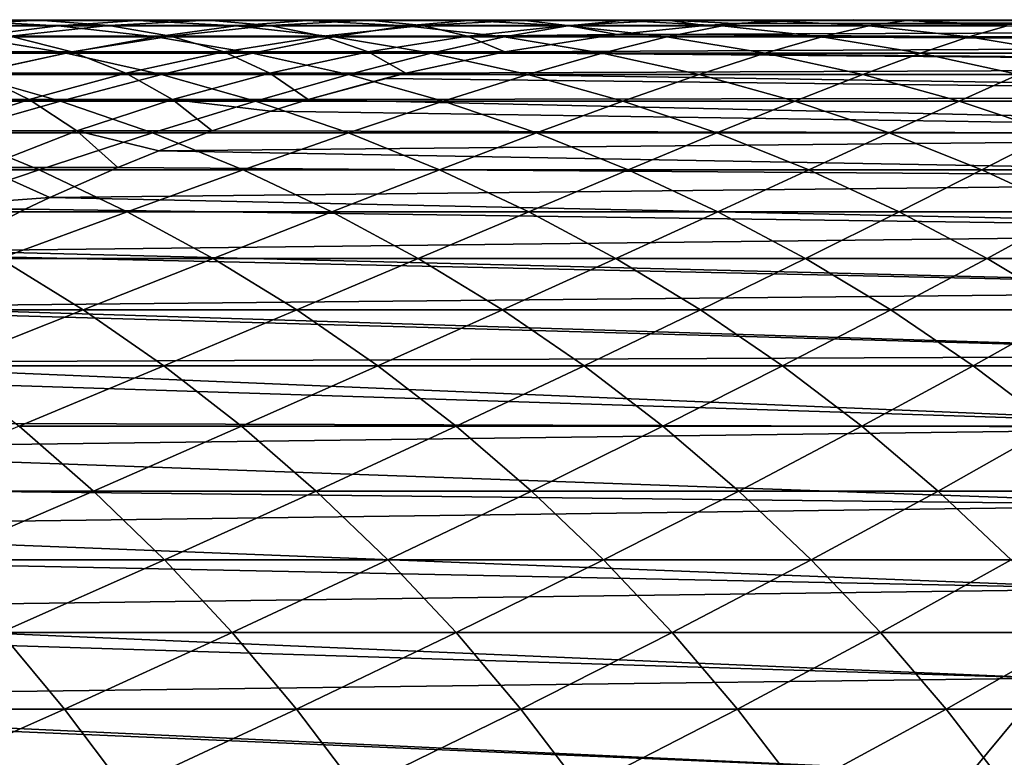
# Model space of a CAD drawing. Header units: metres. Extents: x -24 to 236, y -24 to 24.
# Tile 313 of 316: x 216.59 to 220.98, y 5.71 to 9. Entities that reach past the tile are written whole.
import ezdxf

# ---------------------------------------------------------------- set-up
doc = ezdxf.new("R2010")
doc.units = ezdxf.units.M
doc.layers.add('solid_10392024', color=7, linetype='CONTINUOUS')

msp = doc.modelspace()

# ---------------------------------------------------------------- linework, layer by layer
at = {"layer": 'solid_10392024'}
for points in [[(215.88588, 8.99736, 304.652374), (216.673172, 8.997375, 302.38501), (216.234085, 8.974173, 302.23703)], [(216.323059, 8.996655, 304.807648), (216.673172, 8.997375, 302.38501), (215.88588, 8.99736, 304.652374)], [(215.933395, 8.972037, 307.223114), (216.759628, 8.972045, 304.962677), (216.323059, 8.996655, 304.807648)], [(216.365601, 8.923588, 307.384583), (216.759628, 8.972045, 304.962677), (215.933395, 8.972037, 307.223114)], [(216.673172, 8.997375, 302.38501), (216.984985, 8.974183, 299.956482), (216.234085, 8.974173, 302.23703)], [(216.234085, 8.974173, 302.23703), (216.984985, 8.974183, 299.956482), (216.545303, 8.927135, 299.816162)], [(216.323059, 8.996655, 304.807648), (217.112808, 8.99667, 302.533142), (216.673172, 8.997375, 302.38501)], [(216.759628, 8.972045, 304.962677), (217.112808, 8.99667, 302.533142), (216.323059, 8.996655, 304.807648)], [(216.365601, 8.923588, 307.384583), (217.194412, 8.923595, 305.117065), (216.759628, 8.972045, 304.962677)], [(216.984985, 8.974183, 299.956482), (217.259796, 8.927135, 297.523285), (216.545303, 8.927135, 299.816162)], [(216.673172, 8.997375, 302.38501), (217.426392, 8.997385, 300.097351), (216.984985, 8.974183, 299.956482)], [(217.112808, 8.99667, 302.533142), (217.426392, 8.997385, 300.097351), (216.673172, 8.997375, 302.38501)], [(216.759628, 8.972045, 304.962677), (217.551819, 8.97206, 302.681091), (217.112808, 8.99667, 302.533142)], [(217.194412, 8.923595, 305.117065), (217.551819, 8.97206, 302.681091), (216.759628, 8.972045, 304.962677)], [(217.426392, 8.997385, 300.097351), (217.701675, 8.974183, 297.656586), (216.984985, 8.974183, 299.956482)], [(216.984985, 8.974183, 299.956482), (217.701675, 8.974183, 297.656586), (217.259796, 8.927135, 297.523285)], [(217.112808, 8.99667, 302.533142), (217.868362, 8.99668, 300.238434), (217.426392, 8.997385, 300.097351)], [(217.551819, 8.97206, 302.681091), (217.868362, 8.99668, 300.238434), (217.112808, 8.99667, 302.533142)], [(217.194412, 8.923595, 305.117065), (217.989059, 8.92361, 302.82843), (217.551819, 8.97206, 302.681091)], [(217.701675, 8.974183, 297.656586), (217.939926, 8.927125, 295.211975), (217.259796, 8.927135, 297.523285)], [(217.426392, 8.997385, 300.097351), (218.145279, 8.997385, 297.790375), (217.701675, 8.974183, 297.656586)], [(217.868362, 8.99668, 300.238434), (218.145279, 8.997385, 297.790375), (217.426392, 8.997385, 300.097351)], [(217.551819, 8.97206, 302.681091), (218.309692, 8.97207, 300.379272), (217.868362, 8.99668, 300.238434)], [(217.989059, 8.92361, 302.82843), (218.309692, 8.97207, 300.379272), (217.551819, 8.97206, 302.681091)], [(218.145279, 8.997385, 297.790375), (218.383865, 8.974173, 295.338226), (217.701675, 8.974183, 297.656586)], [(217.701675, 8.974183, 297.656586), (218.383865, 8.974173, 295.338226), (217.939926, 8.927125, 295.211975)], [(217.868362, 8.99668, 300.238434), (218.589432, 8.99668, 297.924347), (218.145279, 8.997385, 297.790375)], [(218.309692, 8.97207, 300.379272), (218.589432, 8.99668, 297.924347), (217.868362, 8.99668, 300.238434)], [(218.383865, 8.974173, 295.338226), (218.585388, 8.927111, 292.883087), (217.939926, 8.927125, 295.211975)], [(217.989059, 8.92361, 302.82843), (218.749237, 8.92362, 300.519562), (218.309692, 8.97207, 300.379272)], [(218.145279, 8.997385, 297.790375), (218.829529, 8.997375, 295.464966), (218.383865, 8.974173, 295.338226)], [(218.589432, 8.99668, 297.924347), (218.829529, 8.997375, 295.464966), (218.145279, 8.997385, 297.790375)], [(218.309692, 8.97207, 300.379272), (219.032974, 8.97207, 298.058136), (218.589432, 8.99668, 297.924347)], [(218.749237, 8.92362, 300.519562), (219.032974, 8.97207, 298.058136), (218.309692, 8.97207, 300.379272)], [(218.829529, 8.997375, 295.464966), (219.031265, 8.974158, 293.002319), (218.383865, 8.974173, 295.338226)], [(218.383865, 8.974173, 295.338226), (219.031265, 8.974158, 293.002319), (218.585388, 8.927111, 292.883087)], [(219.031265, 8.974158, 293.002319), (219.252502, 8.93438, 290.551758), (218.585388, 8.927111, 292.883087)], [(218.589432, 8.99668, 297.924347), (219.275772, 8.99667, 295.591858), (218.829529, 8.997375, 295.464966)], [(219.032974, 8.97207, 298.058136), (219.275772, 8.99667, 295.591858), (218.589432, 8.99668, 297.924347)], [(218.749237, 8.92362, 300.519562), (219.474701, 8.92362, 298.191376), (219.032974, 8.97207, 298.058136)], [(218.829529, 8.997375, 295.464966), (219.478882, 8.99736, 293.122009), (219.031265, 8.974158, 293.002319)], [(219.275772, 8.99667, 295.591858), (219.478882, 8.99736, 293.122009), (218.829529, 8.997375, 295.464966)], [(219.478882, 8.99736, 293.122009), (219.643585, 8.97415, 290.64978), (219.031265, 8.974158, 293.002319)], [(219.031265, 8.974158, 293.002319), (219.643585, 8.97415, 290.64978), (219.252502, 8.93438, 290.551758)], [(219.032974, 8.97207, 298.058136), (219.721375, 8.97206, 295.718567), (219.275772, 8.99667, 295.591858)], [(219.474701, 8.92362, 298.191376), (219.721375, 8.97206, 295.718567), (219.032974, 8.97207, 298.058136)], [(226.829193, 8.9616, 261.21463), (219.252502, 8.93438, 290.551758), (219.643585, 8.97415, 290.64978)], [(226.829193, 8.9616, 261.21463), (226.295532, 8.893494, 261.081573), (219.252502, 8.93438, 290.551758)], [(219.275772, 8.99667, 295.591858), (219.927063, 8.996655, 293.241852), (219.478882, 8.99736, 293.122009)], [(219.721375, 8.97206, 295.718567), (219.927063, 8.996655, 293.241852), (219.275772, 8.99667, 295.591858)], [(219.474701, 8.92362, 298.191376), (220.165161, 8.92361, 295.844788), (219.721375, 8.97206, 295.718567)], [(219.478882, 8.99736, 293.122009), (219.777679, 8.98358, 290.683411), (219.643585, 8.97415, 290.64978)], [(219.478882, 8.99736, 293.122009), (220.093033, 8.997353, 290.762421), (219.777679, 8.98358, 290.683411)], [(219.927063, 8.996655, 293.241852), (220.093033, 8.997353, 290.762421), (219.478882, 8.99736, 293.122009)], [(226.829193, 8.9616, 261.21463), (219.643585, 8.97415, 290.64978), (219.777679, 8.98358, 290.683411)], [(219.721375, 8.97206, 295.718567), (220.374619, 8.972046, 293.361511), (219.927063, 8.996655, 293.241852)], [(220.165161, 8.92361, 295.844788), (220.374619, 8.972046, 293.361511), (219.721375, 8.97206, 295.718567)], [(227.36618, 8.995734, 261.348511), (219.777679, 8.98358, 290.683411), (220.093033, 8.997353, 290.762421)], [(227.36618, 8.995734, 261.348511), (226.829193, 8.9616, 261.21463), (219.777679, 8.98358, 290.683411)], [(219.927063, 8.996655, 293.241852), (220.543045, 8.996648, 290.875214), (220.093033, 8.997353, 290.762421)], [(220.374619, 8.972046, 293.361511), (220.543045, 8.996648, 290.875214), (219.927063, 8.996655, 293.241852)], [(220.543045, 8.996648, 290.875214), (220.304779, 9, 290.815491), (220.093033, 8.997353, 290.762421)], [(227.36618, 8.995734, 261.348511), (220.093033, 8.997353, 290.762421), (220.304779, 9, 290.815491)], [(220.165161, 8.92361, 295.844788), (220.820343, 8.923595, 293.480682), (220.374619, 8.972046, 293.361511)], [(227.36618, 8.995734, 261.348511), (220.304779, 9, 290.815491), (220.543045, 8.996648, 290.875214)], [(220.374619, 8.972046, 293.361511), (220.992416, 8.972037, 290.987854), (220.543045, 8.996648, 290.875214)], [(220.820343, 8.923595, 293.480682), (220.992416, 8.972037, 290.987854), (220.374619, 8.972046, 293.361511)], [(220.992416, 8.972037, 290.987854), (220.831879, 8.98358, 290.947601), (220.543045, 8.996648, 290.875214)], [(227.903839, 8.995734, 261.482574), (220.543045, 8.996648, 290.875214), (220.831879, 8.98358, 290.947601)], [(227.903839, 8.995734, 261.482574), (227.36618, 8.995734, 261.348511), (220.543045, 8.996648, 290.875214)], [(220.820343, 8.923595, 293.480682), (221.439972, 8.923588, 291.100006), (220.992416, 8.972037, 290.987854)], [(227.903839, 8.995734, 261.482574), (220.831879, 8.98358, 290.947601), (220.992416, 8.972037, 290.987854)], [(215.929504, 8.851437, 309.797485), (216.794891, 8.851426, 307.544983), (216.365601, 8.923588, 307.384583)], [(216.545303, 8.927135, 299.816162), (216.820831, 8.856366, 297.3909), (216.108505, 8.856366, 299.676758)], [(216.794891, 8.851426, 307.544983), (217.194412, 8.923595, 305.117065), (216.365601, 8.923588, 307.384583)], [(216.545303, 8.927135, 299.816162), (217.259796, 8.927135, 297.523285), (216.820831, 8.856366, 297.3909)], [(216.794891, 8.851426, 307.544983), (217.626266, 8.851435, 305.270447), (217.194412, 8.923595, 305.117065)], [(217.259796, 8.927135, 297.523285), (217.498917, 8.856357, 295.086548), (216.820831, 8.856366, 297.3909)], [(217.626266, 8.851435, 305.270447), (217.989059, 8.92361, 302.82843), (217.194412, 8.923595, 305.117065)], [(217.259796, 8.927135, 297.523285), (217.939926, 8.927125, 295.211975), (217.498917, 8.856357, 295.086548)], [(217.939926, 8.927125, 295.211975), (218.142456, 8.856342, 292.764679), (217.498917, 8.856357, 295.086548)], [(217.626266, 8.851435, 305.270447), (218.42334, 8.851449, 302.974762), (217.989059, 8.92361, 302.82843)], [(217.939926, 8.927125, 295.211975), (218.585388, 8.927111, 292.883087), (218.142456, 8.856342, 292.764679)], [(218.42334, 8.851449, 302.974762), (218.749237, 8.92362, 300.519562), (217.989059, 8.92361, 302.82843)], [(218.585388, 8.927111, 292.883087), (218.75116, 8.856334, 290.426117), (218.142456, 8.856342, 292.764679)], [(218.42334, 8.851449, 302.974762), (219.185822, 8.851459, 300.658905), (218.749237, 8.92362, 300.519562)], [(219.252502, 8.93438, 290.551758), (219.195908, 8.927102, 290.537598), (218.585388, 8.927111, 292.883087)], [(218.585388, 8.927111, 292.883087), (219.195908, 8.927102, 290.537598), (218.75116, 8.856334, 290.426117)], [(219.185822, 8.851459, 300.658905), (219.474701, 8.92362, 298.191376), (218.749237, 8.92362, 300.519562)], [(226.295532, 8.893494, 261.081573), (218.75116, 8.856334, 290.426117), (219.195908, 8.927102, 290.537598)], [(219.185822, 8.851459, 300.658905), (219.913467, 8.851459, 298.32373), (219.474701, 8.92362, 298.191376)], [(226.295532, 8.893494, 261.081573), (219.195908, 8.927102, 290.537598), (219.252502, 8.93438, 290.551758)], [(219.913467, 8.851459, 298.32373), (220.165161, 8.92361, 295.844788), (219.474701, 8.92362, 298.191376)], [(219.913467, 8.851459, 298.32373), (220.605972, 8.851449, 295.970154), (220.165161, 8.92361, 295.844788)], [(220.605972, 8.851449, 295.970154), (220.820343, 8.923595, 293.480682), (220.165161, 8.92361, 295.844788)], [(220.605972, 8.851449, 295.970154), (221.263077, 8.851435, 293.59906), (220.820343, 8.923595, 293.480682)], [(221.263077, 8.851435, 293.59906), (221.439972, 8.923588, 291.100006), (220.820343, 8.923595, 293.480682)], [(226.295532, 8.893494, 261.081573), (225.766815, 8.791637, 260.949738), (218.75116, 8.856334, 290.426117)], [(216.352081, 8.755756, 309.963318), (216.794891, 8.851426, 307.544983), (215.929504, 8.851437, 309.797485)], [(216.108505, 8.856366, 299.676758), (216.820831, 8.856366, 297.3909), (216.385941, 8.762066, 297.259705)], [(216.352081, 8.755756, 309.963318), (217.220139, 8.755746, 307.703857), (216.794891, 8.851426, 307.544983)], [(216.820831, 8.856366, 297.3909), (217.061996, 8.762055, 294.962311), (216.385941, 8.762066, 297.259705)], [(217.220139, 8.755746, 307.703857), (217.626266, 8.851435, 305.270447), (216.794891, 8.851426, 307.544983)], [(216.820831, 8.856366, 297.3909), (217.498917, 8.856357, 295.086548), (217.061996, 8.762055, 294.962311)], [(217.498917, 8.856357, 295.086548), (217.703629, 8.762042, 292.647339), (217.061996, 8.762055, 294.962311)], [(217.220139, 8.755746, 307.703857), (218.054047, 8.755754, 305.422363), (217.626266, 8.851435, 305.270447)], [(217.498917, 8.856357, 295.086548), (218.142456, 8.856342, 292.764679), (217.703629, 8.762042, 292.647339)], [(218.054047, 8.755754, 305.422363), (218.42334, 8.851449, 302.974762), (217.626266, 8.851435, 305.270447)], [(218.142456, 8.856342, 292.764679), (218.310547, 8.762033, 290.315704), (217.703629, 8.762042, 292.647339)], [(218.054047, 8.755754, 305.422363), (218.853531, 8.755769, 303.119751), (218.42334, 8.851449, 302.974762)], [(218.142456, 8.856342, 292.764679), (218.75116, 8.856334, 290.426117), (218.310547, 8.762033, 290.315704)], [(218.75116, 8.856334, 290.426117), (218.731155, 8.852579, 290.421112), (218.310547, 8.762033, 290.315704)], [(225.766815, 8.791637, 260.949738), (218.310547, 8.762033, 290.315704), (218.731155, 8.852579, 290.421112)], [(218.853531, 8.755769, 303.119751), (219.185822, 8.851459, 300.658905), (218.42334, 8.851449, 302.974762)], [(225.766815, 8.791637, 260.949738), (218.731155, 8.852579, 290.421112), (218.75116, 8.856334, 290.426117)], [(218.853531, 8.755769, 303.119751), (219.618286, 8.755778, 300.796936), (219.185822, 8.851459, 300.658905)], [(219.618286, 8.755778, 300.796936), (219.913467, 8.851459, 298.32373), (219.185822, 8.851459, 300.658905)], [(219.618286, 8.755778, 300.796936), (220.348083, 8.755778, 298.454803), (219.913467, 8.851459, 298.32373)], [(220.348083, 8.755778, 298.454803), (220.605972, 8.851449, 295.970154), (219.913467, 8.851459, 298.32373)], [(220.348083, 8.755778, 298.454803), (221.042618, 8.755768, 296.094299), (220.605972, 8.851449, 295.970154)], [(221.042618, 8.755768, 296.094299), (221.263077, 8.851435, 293.59906), (220.605972, 8.851449, 295.970154)], [(225.766815, 8.791637, 260.949738), (225.245148, 8.656413, 260.819672), (218.310547, 8.762033, 290.315704)], [(215.864868, 8.636827, 312.370667), (216.769501, 8.63681, 310.127167), (216.352081, 8.755756, 309.963318)], [(216.385941, 8.762066, 297.259705), (216.630341, 8.644473, 294.839539), (215.956284, 8.644483, 297.130127)], [(216.769501, 8.63681, 310.127167), (217.220139, 8.755746, 307.703857), (216.352081, 8.755756, 309.963318)], [(216.385941, 8.762066, 297.259705), (217.061996, 8.762055, 294.962311), (216.630341, 8.644473, 294.839539)], [(217.061996, 8.762055, 294.962311), (217.270081, 8.644459, 292.531403), (216.630341, 8.644473, 294.839539)], [(216.769501, 8.63681, 310.127167), (217.640198, 8.636801, 307.860779), (217.220139, 8.755746, 307.703857)], [(217.061996, 8.762055, 294.962311), (217.703629, 8.762042, 292.647339), (217.270081, 8.644459, 292.531403)], [(217.640198, 8.636801, 307.860779), (218.054047, 8.755754, 305.422363), (217.220139, 8.755746, 307.703857)], [(217.703629, 8.762042, 292.647339), (217.875229, 8.644451, 290.206604), (217.270081, 8.644459, 292.531403)], [(217.640198, 8.636801, 307.860779), (218.476608, 8.636808, 305.572418), (218.054047, 8.755754, 305.422363)], [(217.703629, 8.762042, 292.647339), (218.310547, 8.762033, 290.315704), (217.875229, 8.644451, 290.206604)], [(218.310547, 8.762033, 290.315704), (218.215561, 8.738477, 290.291901), (217.875229, 8.644451, 290.206604)], [(218.476608, 8.636808, 305.572418), (218.853531, 8.755769, 303.119751), (218.054047, 8.755754, 305.422363)], [(225.245148, 8.656413, 260.819672), (218.215561, 8.738477, 290.291901), (218.310547, 8.762033, 290.315704)], [(218.476608, 8.636808, 305.572418), (219.278458, 8.636823, 303.262939), (218.853531, 8.755769, 303.119751)], [(219.278458, 8.636823, 303.262939), (219.618286, 8.755778, 300.796936), (218.853531, 8.755769, 303.119751)], [(219.278458, 8.636823, 303.262939), (220.045486, 8.636832, 300.933258), (219.618286, 8.755778, 300.796936)], [(220.045486, 8.636832, 300.933258), (220.348083, 8.755778, 298.454803), (219.618286, 8.755778, 300.796936)], [(220.045486, 8.636832, 300.933258), (220.77739, 8.636832, 298.58432), (220.348083, 8.755778, 298.454803)], [(220.77739, 8.636832, 298.58432), (221.042618, 8.755768, 296.094299), (220.348083, 8.755778, 298.454803)], [(220.77739, 8.636832, 298.58432), (221.473923, 8.636823, 296.21698), (221.042618, 8.755768, 296.094299)], [(225.245148, 8.656413, 260.819672), (217.875229, 8.644451, 290.206604), (218.215561, 8.738477, 290.291901)], [(225.245148, 8.656413, 260.819672), (224.732742, 8.488417, 260.691925), (217.875229, 8.644451, 290.206604)], [(216.2733, 8.494932, 312.538818), (216.769501, 8.63681, 310.127167), (215.864868, 8.636827, 312.370667)], [(215.956284, 8.644483, 297.130127), (216.630341, 8.644473, 294.839539), (216.205078, 8.503922, 294.718628)], [(216.630341, 8.644473, 294.839539), (216.842957, 8.503907, 292.417206), (216.205078, 8.503922, 294.718628)], [(216.2733, 8.494932, 312.538818), (217.180664, 8.494916, 310.288513), (216.769501, 8.63681, 310.127167)], [(216.630341, 8.644473, 294.839539), (217.270081, 8.644459, 292.531403), (216.842957, 8.503907, 292.417206)], [(217.180664, 8.494916, 310.288513), (217.640198, 8.636801, 307.860779), (216.769501, 8.63681, 310.127167)], [(217.270081, 8.644459, 292.531403), (217.446381, 8.5039, 290.099121), (216.842957, 8.503907, 292.417206)], [(217.180664, 8.494916, 310.288513), (218.053955, 8.494906, 308.015381), (217.640198, 8.636801, 307.860779)], [(217.270081, 8.644459, 292.531403), (217.707581, 8.592488, 290.164581), (217.446381, 8.5039, 290.099121)], [(217.270081, 8.644459, 292.531403), (217.875229, 8.644451, 290.206604), (217.707581, 8.592488, 290.164581)], [(218.053955, 8.494906, 308.015381), (218.476608, 8.636808, 305.572418), (217.640198, 8.636801, 307.860779)], [(224.732742, 8.488417, 260.691925), (217.707581, 8.592488, 290.164581), (217.875229, 8.644451, 290.206604)], [(218.053955, 8.494906, 308.015381), (218.892838, 8.494914, 305.720215), (218.476608, 8.636808, 305.572418)], [(218.892838, 8.494914, 305.720215), (219.278458, 8.636823, 303.262939), (218.476608, 8.636808, 305.572418)], [(218.892838, 8.494914, 305.720215), (219.697037, 8.494927, 303.403992), (219.278458, 8.636823, 303.262939)], [(219.697037, 8.494927, 303.403992), (220.045486, 8.636832, 300.933258), (219.278458, 8.636823, 303.262939)], [(219.697037, 8.494927, 303.403992), (220.466263, 8.494937, 301.067566), (220.045486, 8.636832, 300.933258)], [(220.466263, 8.494937, 301.067566), (220.77739, 8.636832, 298.58432), (220.045486, 8.636832, 300.933258)], [(220.466263, 8.494937, 301.067566), (221.200272, 8.494937, 298.711853), (220.77739, 8.636832, 298.58432)], [(221.200272, 8.494937, 298.711853), (221.473923, 8.636823, 296.21698), (220.77739, 8.636832, 298.58432)], [(224.732742, 8.488417, 260.691925), (217.446381, 8.5039, 290.099121), (217.707581, 8.592488, 290.164581)], [(215.730545, 8.330476, 314.937225), (216.674438, 8.330464, 312.703949), (216.2733, 8.494932, 312.538818)], [(216.205078, 8.503922, 294.718628), (216.842957, 8.503907, 292.417206), (216.423416, 8.340759, 292.305023)], [(216.674438, 8.330464, 312.703949), (217.180664, 8.494916, 310.288513), (216.2733, 8.494932, 312.538818)], [(216.842957, 8.503907, 292.417206), (217.025116, 8.340752, 289.99353), (216.423416, 8.340759, 292.305023)], [(216.674438, 8.330464, 312.703949), (217.584473, 8.330449, 310.446991), (217.180664, 8.494916, 310.288513)], [(216.842957, 8.503907, 292.417206), (217.209076, 8.415147, 290.039642), (217.025116, 8.340752, 289.99353)], [(216.842957, 8.503907, 292.417206), (217.446381, 8.5039, 290.099121), (217.209076, 8.415147, 290.039642)], [(217.584473, 8.330449, 310.446991), (218.053955, 8.494906, 308.015381), (217.180664, 8.494916, 310.288513)], [(224.732742, 8.488417, 260.691925), (217.209076, 8.415147, 290.039642), (217.446381, 8.5039, 290.099121)], [(224.732742, 8.488417, 260.691925), (224.231049, 8.28811, 260.566833), (217.209076, 8.415147, 290.039642)], [(217.584473, 8.330449, 310.446991), (218.460312, 8.33044, 308.167175), (218.053955, 8.494906, 308.015381)], [(218.460312, 8.33044, 308.167175), (218.892838, 8.494914, 305.720215), (218.053955, 8.494906, 308.015381)], [(218.460312, 8.33044, 308.167175), (219.30162, 8.330447, 305.865387), (218.892838, 8.494914, 305.720215)], [(219.30162, 8.330447, 305.865387), (219.697037, 8.494927, 303.403992), (218.892838, 8.494914, 305.720215)], [(219.30162, 8.330447, 305.865387), (220.108109, 8.330461, 303.542511), (219.697037, 8.494927, 303.403992)], [(220.108109, 8.330461, 303.542511), (220.466263, 8.494937, 301.067566), (219.697037, 8.494927, 303.403992)], [(220.108109, 8.330461, 303.542511), (220.879517, 8.33047, 301.199463), (220.466263, 8.494937, 301.067566)], [(220.879517, 8.33047, 301.199463), (221.200272, 8.494937, 298.711853), (220.466263, 8.494937, 301.067566)], [(220.879517, 8.33047, 301.199463), (221.615585, 8.33047, 298.837128), (221.200272, 8.494937, 298.711853)], [(224.231049, 8.28811, 260.566833), (217.025116, 8.340752, 289.99353), (217.209076, 8.415147, 290.039642)], [(216.12056, 8.143873, 315.105438), (216.674438, 8.330464, 312.703949), (215.730545, 8.330476, 314.937225)], [(216.423416, 8.340759, 292.305023), (216.721878, 8.207099, 289.917542), (216.012527, 8.155449, 292.19516)], [(216.12056, 8.143873, 315.105438), (217.0672, 8.143863, 312.865662), (216.674438, 8.330464, 312.703949)], [(216.423416, 8.340759, 292.305023), (217.025116, 8.340752, 289.99353), (216.721878, 8.207099, 289.917542)], [(217.0672, 8.143863, 312.865662), (217.584473, 8.330449, 310.446991), (216.674438, 8.330464, 312.703949)], [(224.231049, 8.28811, 260.566833), (216.721878, 8.207099, 289.917542), (217.025116, 8.340752, 289.99353)], [(217.0672, 8.143863, 312.865662), (217.979858, 8.143847, 310.602173), (217.584473, 8.330449, 310.446991)], [(217.979858, 8.143847, 310.602173), (218.460312, 8.33044, 308.167175), (217.584473, 8.330449, 310.446991)], [(217.979858, 8.143847, 310.602173), (218.8582, 8.143838, 308.315826), (218.460312, 8.33044, 308.167175)], [(218.8582, 8.143838, 308.315826), (219.30162, 8.330447, 305.865387), (218.460312, 8.33044, 308.167175)], [(218.8582, 8.143838, 308.315826), (219.701874, 8.143846, 306.007538), (219.30162, 8.330447, 305.865387)], [(219.701874, 8.143846, 306.007538), (220.108109, 8.330461, 303.542511), (219.30162, 8.330447, 305.865387)], [(219.701874, 8.143846, 306.007538), (220.51062, 8.143859, 303.678131), (220.108109, 8.330461, 303.542511)], [(220.51062, 8.143859, 303.678131), (220.879517, 8.33047, 301.199463), (220.108109, 8.330461, 303.542511)], [(220.51062, 8.143859, 303.678131), (221.284164, 8.143867, 301.328583), (220.879517, 8.33047, 301.199463)], [(221.284164, 8.143867, 301.328583), (221.615585, 8.33047, 298.837128), (220.879517, 8.33047, 301.199463)], [(224.231049, 8.28811, 260.566833), (223.742599, 8.056499, 260.445038), (216.721878, 8.207099, 289.917542)], [(216.721878, 8.207099, 289.917542), (216.612564, 8.155442, 289.890137), (216.012527, 8.155449, 292.19516)], [(223.742599, 8.056499, 260.445038), (216.612564, 8.155442, 289.890137), (216.721878, 8.207099, 289.917542)], [(216.012527, 8.155449, 292.19516), (216.612564, 8.155442, 289.890137), (216.247742, 7.969104, 289.798706)], [(216.501221, 7.935632, 315.269653), (217.0672, 8.143863, 312.865662), (216.12056, 8.143873, 315.105438)], [(223.742599, 8.056499, 260.445038), (216.247742, 7.969104, 289.798706), (216.612564, 8.155442, 289.890137)], [(216.501221, 7.935632, 315.269653), (217.450546, 7.935621, 313.023468), (217.0672, 8.143863, 312.865662)], [(217.450546, 7.935621, 313.023468), (217.979858, 8.143847, 310.602173), (217.0672, 8.143863, 312.865662)], [(217.450546, 7.935621, 313.023468), (218.365768, 7.935606, 310.753601), (217.979858, 8.143847, 310.602173)], [(218.365768, 7.935606, 310.753601), (218.8582, 8.143838, 308.315826), (217.979858, 8.143847, 310.602173)], [(218.365768, 7.935606, 310.753601), (219.246552, 7.935597, 308.460907), (218.8582, 8.143838, 308.315826)], [(219.246552, 7.935597, 308.460907), (219.701874, 8.143846, 306.007538), (218.8582, 8.143838, 308.315826)], [(219.246552, 7.935597, 308.460907), (220.092545, 7.935605, 306.146271), (219.701874, 8.143846, 306.007538)], [(220.092545, 7.935605, 306.146271), (220.51062, 8.143859, 303.678131), (219.701874, 8.143846, 306.007538)], [(220.092545, 7.935605, 306.146271), (220.903473, 7.935617, 303.810516), (220.51062, 8.143859, 303.678131)], [(220.903473, 7.935617, 303.810516), (221.284164, 8.143867, 301.328583), (220.51062, 8.143859, 303.678131)], [(220.903473, 7.935617, 303.810516), (221.679092, 7.935627, 301.454651), (221.284164, 8.143867, 301.328583)], [(223.742599, 8.056499, 260.445038), (223.268646, 7.794203, 260.326874), (216.247742, 7.969104, 289.798706)], [(223.268646, 7.794203, 260.326874), (215.817963, 7.720362, 289.690979), (216.209824, 7.948462, 289.789185)], [(223.268646, 7.794203, 260.326874), (216.209824, 7.948462, 289.789185), (216.247742, 7.969104, 289.798706)], [(215.885681, 7.706305, 317.657227), (216.871521, 7.706304, 315.429382), (216.501221, 7.935632, 315.269653)], [(216.871521, 7.706304, 315.429382), (217.450546, 7.935621, 313.023468), (216.501221, 7.935632, 315.269653)], [(216.871521, 7.706304, 315.429382), (217.823456, 7.706294, 313.177002), (217.450546, 7.935621, 313.023468)], [(217.823456, 7.706294, 313.177002), (218.365768, 7.935606, 310.753601), (217.450546, 7.935621, 313.023468)], [(217.823456, 7.706294, 313.177002), (218.74118, 7.706279, 310.90094), (218.365768, 7.935606, 310.753601)], [(218.74118, 7.706279, 310.90094), (219.246552, 7.935597, 308.460907), (218.365768, 7.935606, 310.753601)], [(218.74118, 7.706279, 310.90094), (219.624329, 7.706271, 308.602051), (219.246552, 7.935597, 308.460907)], [(219.624329, 7.706271, 308.602051), (220.092545, 7.935605, 306.146271), (219.246552, 7.935597, 308.460907)], [(219.624329, 7.706271, 308.602051), (220.47258, 7.706277, 306.281219), (220.092545, 7.935605, 306.146271)], [(220.47258, 7.706277, 306.281219), (220.903473, 7.935617, 303.810516), (220.092545, 7.935605, 306.146271)], [(220.47258, 7.706277, 306.281219), (221.285645, 7.70629, 303.939301), (220.903473, 7.935617, 303.810516)], [(221.285645, 7.70629, 303.939301), (221.679092, 7.935627, 301.454651), (220.903473, 7.935617, 303.810516)], [(223.268646, 7.794203, 260.326874), (222.811386, 7.502415, 260.212891), (215.817963, 7.720362, 289.690979)], [(222.811386, 7.502415, 260.212891), (215.438034, 7.471747, 289.595764), (215.788422, 7.702031, 289.683594)], [(222.811386, 7.502415, 260.212891), (215.788422, 7.702031, 289.683594), (215.817963, 7.720362, 289.690979)], [(216.241989, 7.4565, 317.818085), (216.871521, 7.706304, 315.429382), (215.885681, 7.706305, 317.657227)], [(216.241989, 7.4565, 317.818085), (217.230469, 7.4565, 315.584229), (216.871521, 7.706304, 315.429382)], [(217.230469, 7.4565, 315.584229), (217.823456, 7.706294, 313.177002), (216.871521, 7.706304, 315.429382)], [(217.230469, 7.4565, 315.584229), (218.184952, 7.45649, 313.325836), (217.823456, 7.706294, 313.177002)], [(218.184952, 7.45649, 313.325836), (218.74118, 7.706279, 310.90094), (217.823456, 7.706294, 313.177002)], [(218.184952, 7.45649, 313.325836), (219.105087, 7.456476, 311.043762), (218.74118, 7.706279, 310.90094)], [(219.105087, 7.456476, 311.043762), (219.624329, 7.706271, 308.602051), (218.74118, 7.706279, 310.90094)], [(219.105087, 7.456476, 311.043762), (219.99054, 7.456468, 308.738861), (219.624329, 7.706271, 308.602051)], [(219.99054, 7.456468, 308.738861), (220.47258, 7.706277, 306.281219), (219.624329, 7.706271, 308.602051)], [(219.99054, 7.456468, 308.738861), (220.840958, 7.456474, 306.412048), (220.47258, 7.706277, 306.281219)], [(220.840958, 7.456474, 306.412048), (221.285645, 7.70629, 303.939301), (220.47258, 7.706277, 306.281219)], [(220.840958, 7.456474, 306.412048), (221.656113, 7.456486, 304.064148), (221.285645, 7.70629, 303.939301)], [(222.372437, 7.182171, 260.103424), (215.345581, 7.406854, 289.572601), (215.438034, 7.471747, 289.595764)], [(222.811386, 7.502415, 260.212891), (222.372437, 7.182171, 260.103424), (215.438034, 7.471747, 289.595764)], [(216.586075, 7.186883, 317.973419), (217.230469, 7.4565, 315.584229), (216.241989, 7.4565, 317.818085)], [(216.586075, 7.186883, 317.973419), (217.577133, 7.186883, 315.733765), (217.230469, 7.4565, 315.584229)], [(217.577133, 7.186883, 315.733765), (218.184952, 7.45649, 313.325836), (217.230469, 7.4565, 315.584229)], [(217.577133, 7.186883, 315.733765), (218.534058, 7.186873, 313.469574), (218.184952, 7.45649, 313.325836)], [(218.534058, 7.186873, 313.469574), (219.105087, 7.456476, 311.043762), (218.184952, 7.45649, 313.325836)], [(218.534058, 7.186873, 313.469574), (219.456528, 7.18686, 311.181702), (219.105087, 7.456476, 311.043762)], [(219.456528, 7.18686, 311.181702), (219.99054, 7.456468, 308.738861), (219.105087, 7.456476, 311.043762)], [(219.456528, 7.18686, 311.181702), (220.344193, 7.186852, 308.871002), (219.99054, 7.456468, 308.738861)], [(220.344193, 7.186852, 308.871002), (220.840958, 7.456474, 306.412048), (219.99054, 7.456468, 308.738861)], [(220.344193, 7.186852, 308.871002), (221.196732, 7.186858, 306.538391), (220.840958, 7.456474, 306.412048)], [(221.196732, 7.186858, 306.538391), (221.656113, 7.456486, 304.064148), (220.840958, 7.456474, 306.412048)], [(222.372437, 7.182171, 260.103424), (215.07103, 7.20328, 289.503784), (215.345581, 7.406854, 289.572601)], [(222.372437, 7.182171, 260.103424), (214.920822, 7.084651, 289.466125), (215.07103, 7.20328, 289.503784)], [(222.372437, 7.182171, 260.103424), (221.953323, 6.834593, 259.998932), (214.920822, 7.084651, 289.466125)], [(215.889633, 6.89816, 320.342743), (216.917053, 6.89817, 318.122864), (216.586075, 7.186883, 317.973419)], [(216.917053, 6.89817, 318.122864), (217.577133, 7.186883, 315.733765), (216.586075, 7.186883, 317.973419)], [(216.917053, 6.89817, 318.122864), (217.910583, 6.89817, 315.877594), (217.577133, 7.186883, 315.733765)], [(217.910583, 6.89817, 315.877594), (218.534058, 7.186873, 313.469574), (217.577133, 7.186883, 315.733765)], [(217.910583, 6.89817, 315.877594), (218.869858, 6.89816, 313.607819), (218.534058, 7.186873, 313.469574)], [(218.869858, 6.89816, 313.607819), (219.456528, 7.18686, 311.181702), (218.534058, 7.186873, 313.469574)], [(218.869858, 6.89816, 313.607819), (219.794571, 6.898147, 311.314362), (219.456528, 7.18686, 311.181702)], [(219.794571, 6.898147, 311.314362), (220.344193, 7.186852, 308.871002), (219.456528, 7.18686, 311.181702)], [(219.794571, 6.898147, 311.314362), (220.684372, 6.898139, 308.998108), (220.344193, 7.186852, 308.871002)], [(220.684372, 6.898139, 308.998108), (221.196732, 7.186858, 306.538391), (220.344193, 7.186852, 308.871002)], [(220.684372, 6.898139, 308.998108), (221.53894, 6.898145, 306.659912), (221.196732, 7.186858, 306.538391)], [(221.953323, 6.834593, 259.998932), (214.717926, 6.915672, 289.415283), (214.920822, 7.084651, 289.466125)], [(221.953323, 6.834593, 259.998932), (214.515717, 6.736597, 289.364594), (214.717926, 6.915672, 289.415283)], [(216.204132, 6.591118, 320.491211), (216.917053, 6.89817, 318.122864), (215.889633, 6.89816, 320.342743)], [(216.204132, 6.591118, 320.491211), (217.234024, 6.591127, 318.265961), (216.917053, 6.89817, 318.122864)], [(217.234024, 6.591127, 318.265961), (217.910583, 6.89817, 315.877594), (216.917053, 6.89817, 318.122864)], [(217.234024, 6.591127, 318.265961), (218.229919, 6.591126, 316.01535), (217.910583, 6.89817, 315.877594)], [(218.229919, 6.591126, 316.01535), (218.869858, 6.89816, 313.607819), (217.910583, 6.89817, 315.877594)], [(218.229919, 6.591126, 316.01535), (219.191452, 6.591118, 313.740204), (218.869858, 6.89816, 313.607819)], [(219.191452, 6.591118, 313.740204), (219.794571, 6.898147, 311.314362), (218.869858, 6.89816, 313.607819)], [(219.191452, 6.591118, 313.740204), (220.118317, 6.591105, 311.441406), (219.794571, 6.898147, 311.314362)], [(220.118317, 6.591105, 311.441406), (220.684372, 6.898139, 308.998108), (219.794571, 6.898147, 311.314362)], [(220.118317, 6.591105, 311.441406), (221.010162, 6.591098, 309.119812), (220.684372, 6.898139, 308.998108)], [(221.010162, 6.591098, 309.119812), (221.53894, 6.898145, 306.659912), (220.684372, 6.898139, 308.998108)], [(221.953323, 6.834593, 259.998932), (221.555954, 6.461252, 259.899872), (214.515717, 6.736597, 289.364594)], [(221.555954, 6.461252, 259.899872), (214.379684, 6.609689, 289.330505), (214.515717, 6.736597, 289.364594)], [(221.555954, 6.461252, 259.899872), (214.131744, 6.363961, 289.268372), (214.379684, 6.609689, 289.330505)], [(216.503906, 6.266562, 320.632721), (217.234024, 6.591127, 318.265961), (216.204132, 6.591118, 320.491211)], [(216.503906, 6.266562, 320.632721), (217.536163, 6.266571, 318.402374), (217.234024, 6.591127, 318.265961)], [(217.536163, 6.266571, 318.402374), (218.229919, 6.591126, 316.01535), (217.234024, 6.591127, 318.265961)], [(217.536163, 6.266571, 318.402374), (218.534302, 6.26657, 316.146637), (218.229919, 6.591126, 316.01535)], [(218.534302, 6.26657, 316.146637), (219.191452, 6.591118, 313.740204), (218.229919, 6.591126, 316.01535)], [(218.534302, 6.26657, 316.146637), (219.498001, 6.266562, 313.866394), (219.191452, 6.591118, 313.740204)], [(219.498001, 6.266562, 313.866394), (220.118317, 6.591105, 311.441406), (219.191452, 6.591118, 313.740204)], [(219.498001, 6.266562, 313.866394), (220.426895, 6.26655, 311.5625), (220.118317, 6.591105, 311.441406)], [(220.426895, 6.26655, 311.5625), (221.010162, 6.591098, 309.119812), (220.118317, 6.591105, 311.441406)], [(220.426895, 6.26655, 311.5625), (221.320694, 6.266543, 309.235809), (221.010162, 6.591098, 309.119812)], [(221.555954, 6.461252, 259.899872), (221.181442, 6.063202, 259.806488), (214.131744, 6.363961, 289.268372)], [(221.181442, 6.063202, 259.806488), (214.057175, 6.286143, 289.249695), (214.131744, 6.363961, 289.268372)], [(221.181442, 6.063202, 259.806488), (213.770279, 5.968103, 289.177795), (214.057175, 6.286143, 289.249695)], [(215.719772, 5.925344, 322.975861), (216.788162, 5.925355, 320.766907), (216.503906, 6.266562, 320.632721)], [(216.788162, 5.925355, 320.766907), (217.536163, 6.266571, 318.402374), (216.503906, 6.266562, 320.632721)], [(216.788162, 5.925355, 320.766907), (217.822662, 5.925363, 318.531708), (217.536163, 6.266571, 318.402374)], [(217.822662, 5.925363, 318.531708), (218.534302, 6.26657, 316.146637), (217.536163, 6.266571, 318.402374)], [(217.822662, 5.925363, 318.531708), (218.822937, 5.925363, 316.271149), (218.534302, 6.26657, 316.146637)], [(218.822937, 5.925363, 316.271149), (219.498001, 6.266562, 313.866394), (218.534302, 6.26657, 316.146637)], [(218.822937, 5.925363, 316.271149), (219.788666, 5.925355, 313.986084), (219.498001, 6.266562, 313.866394)], [(219.788666, 5.925355, 313.986084), (220.426895, 6.26655, 311.5625), (219.498001, 6.266562, 313.866394)], [(219.788666, 5.925355, 313.986084), (220.719513, 5.925344, 311.677338), (220.426895, 6.26655, 311.5625)], [(220.719513, 5.925344, 311.677338), (221.320694, 6.266543, 309.235809), (220.426895, 6.26655, 311.5625)], [(220.719513, 5.925344, 311.677338), (221.615158, 5.925337, 309.345825), (221.320694, 6.266543, 309.235809)], [(221.181442, 6.063202, 259.806488), (220.831589, 5.642336, 259.719269), (213.770279, 5.968103, 289.177795)], [(221.698029, 5.226882, 259.110809), (220.831589, 5.642336, 259.719269), (221.181442, 6.063202, 259.806488)], [(220.831589, 5.642336, 259.719269), (213.462769, 5.589846, 289.100708), (213.751266, 5.945894, 289.173004)], [(220.831589, 5.642336, 259.719269), (213.751266, 5.945894, 289.173004), (213.770279, 5.968103, 289.177795)], [(215.98555, 5.568393, 323.106934), (216.788162, 5.925355, 320.766907), (215.719772, 5.925344, 322.975861)], [(215.98555, 5.568393, 323.106934), (217.056137, 5.568404, 320.893402), (216.788162, 5.925355, 320.766907)], [(217.056137, 5.568404, 320.893402), (217.822662, 5.925363, 318.531708), (216.788162, 5.925355, 320.766907)], [(217.056137, 5.568404, 320.893402), (218.092743, 5.568411, 318.653656), (217.822662, 5.925363, 318.531708)], [(218.092743, 5.568411, 318.653656), (218.822937, 5.925363, 316.271149), (217.822662, 5.925363, 318.531708)], [(218.092743, 5.568411, 318.653656), (219.095032, 5.568411, 316.388519), (218.822937, 5.925363, 316.271149)], [(219.095032, 5.568411, 316.388519), (219.788666, 5.925355, 313.986084), (218.822937, 5.925363, 316.271149)], [(219.095032, 5.568411, 316.388519), (220.062683, 5.568404, 314.098877), (219.788666, 5.925355, 313.986084)], [(220.062683, 5.568404, 314.098877), (220.719513, 5.925344, 311.677338), (219.788666, 5.925355, 313.986084)], [(220.062683, 5.568404, 314.098877), (220.995361, 5.568393, 311.785614), (220.719513, 5.925344, 311.677338)], [(220.995361, 5.568393, 311.785614), (221.615158, 5.925337, 309.345825), (220.719513, 5.925344, 311.677338)]]:
    msp.add_3dface(points, dxfattribs=at)

doc.saveas('drawing.dxf')
